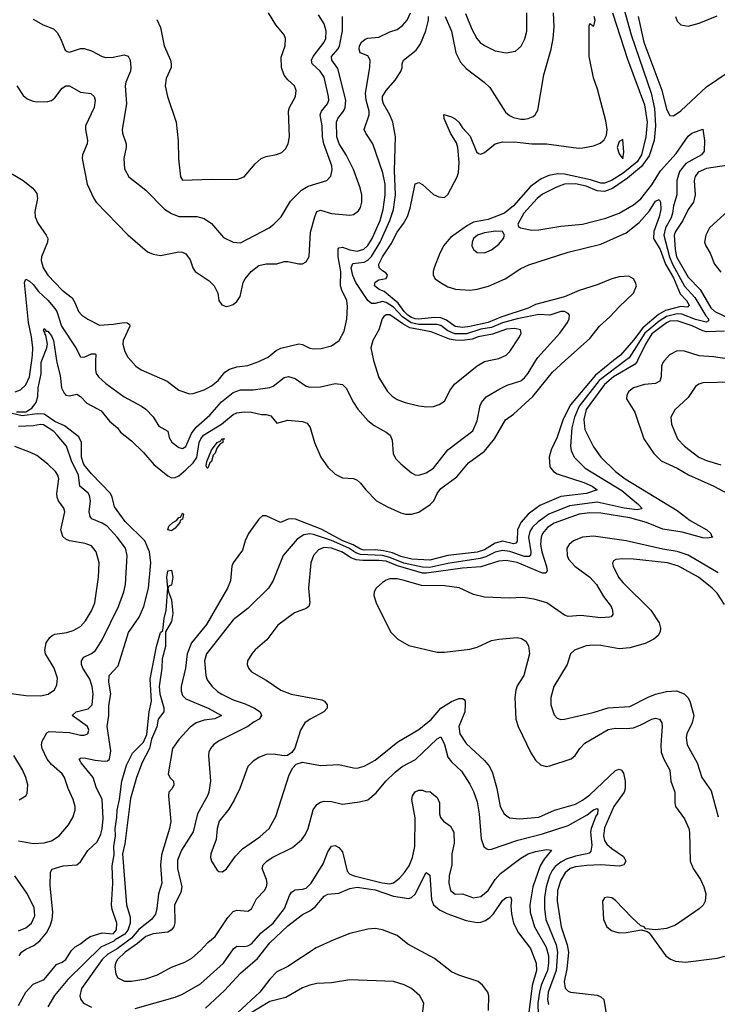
# Model space of a CAD drawing. Header units: inches. Extents: x 1173000 to 1307049, y 522583 to 678455.
# Tile 483 of 617: x 1234176 to 1238010, y 626464 to 631873. Entities that reach past the tile are written whole.
import ezdxf

# ---------------------------------------------------------------- set-up
doc = ezdxf.new("R2010")
doc.units = ezdxf.units.IN
doc.header["$MEASUREMENT"] = 0
doc.layers.add('B2632', color=7, linetype='Continuous')
doc.layers.add('B2633', color=7, linetype='Continuous')

msp = doc.modelspace()

# ---------------------------------------------------------------- linework, layer by layer
at = {"layer": 'B2632', "color": 5}
for points, elevation in [([(1234151.9, 629828.1), (1234180.5, 629839.5), (1234210, 629866.7), (1234229.9, 629910), (1234242.3, 630000)], 860), ([(1234159, 629719), (1234210, 629718.3), (1234242, 629738), (1234265.8, 629770), (1234276.4, 629803.6), (1234278.4, 629850), (1234293.2, 629926.8), (1234294.8, 629990), (1234298.6, 630000)], 840), ([(1234379, 630000), (1234380.5, 629990), (1234399, 629919), (1234406, 629850), (1234421, 629821), (1234430, 629810.9), (1234450, 629805.9), (1234490, 629815.6), (1234510, 629802), (1234545.6, 629765.6), (1234623.7, 629723.7), (1234670, 629668), (1234714.3, 629630), (1234730, 629607.4), (1234790, 629560.2), (1234855.7, 629495.7), (1234913.5, 629430), (1234990, 629366.5), (1235010, 629356.9), (1235030, 629357.7), (1235050, 629367.3), (1235090, 629400.4), (1235130, 629438.5), (1235150, 629467.3), (1235162.9, 629550), (1235171, 629570), (1235186.2, 629590), (1235284.9, 629650), (1235350, 629704.2), (1235370, 629713.3), (1235410, 629718.1), (1235450, 629716.9), (1235504.7, 629704.7), (1235530, 629704.5), (1235556.4, 629696.4), (1235590, 629656.9), (1235650, 629673.2), (1235730, 629666.2), (1235756.3, 629656.3), (1235773.4, 629633.4), (1235796.5, 629550), (1235830.4, 629470), (1235870, 629414.9), (1235910, 629375.8), (1235950, 629356), (1236010, 629352), (1236030, 629343.1), (1236050, 629326.4), (1236078.7, 629290), (1236137.1, 629230), (1236196.6, 629196.6), (1236270, 629163.5), (1236295.8, 629155.8), (1236330, 629156.4), (1236370, 629168.1), (1236431.3, 629208.7), (1236451.7, 629230), (1236471.2, 629270), (1236490, 629296.6), (1236578.1, 629361.9), (1236642.2, 629437.8), (1236730, 629502.1), (1236784.9, 629570), (1236845.9, 629674.1), (1236890, 629706.2), (1236996.9, 629803.1), (1237103.8, 629936.2), (1237174.4, 630000)], 840), ([(1237440.2, 630000), (1237340.4, 629919.6), (1237202.6, 629757.4), (1237162.4, 629677.6), (1237130, 629578.8), (1237096.1, 629510), (1237086.2, 629470), (1237090, 629416.4), (1237109.1, 629390), (1237130, 629378.3), (1237276.5, 629330), (1237322.7, 629310), (1237350.3, 629290), (1237290.5, 629270), (1237150, 629253.2), (1237035, 629205), (1236970, 629156.4), (1236929.8, 629110.2), (1236912.2, 629070), (1236910.9, 629009.1), (1236902.9, 628997.1), (1236890, 628993.4), (1236830, 629007.4), (1236790, 628996.4), (1236730, 628960.5), (1236690, 628948.3), (1236530, 628930), (1236430, 628904.3), (1236331.6, 628908.4), (1236270, 628924.7), (1236224.3, 628944.3), (1236175.5, 628955.5), (1236130, 628961.1), (1236070, 628958.9), (1236050, 628964.4), (1236008.4, 628988.4), (1235952.3, 629010), (1235833.7, 629073.7), (1235691.1, 629128.9), (1235670, 629131.6), (1235651.8, 629128.2), (1235610, 629110.8), (1235530, 629147.8), (1235510, 629147.3), (1235490.2, 629129.8), (1235433.4, 629050), (1235415.6, 629010), (1235400.9, 628959.1), (1235350.2, 628889.8), (1235342.7, 628870), (1235335.2, 628790), (1235318.4, 628750), (1235203.3, 628550), (1235120.8, 628450), (1235096.7, 628390), (1235088.2, 628310), (1235062.9, 628210), (1235063.6, 628183.6), (1235070, 628161.1), (1235090, 628142.6), (1235211.1, 628091.1), (1235286, 628050), (1235247.7, 628032.3), (1235190, 628024.4), (1235145.7, 628010), (1235113.7, 627986.3), (1235050, 627918.8), (1235016.3, 627870), (1234991.3, 627730), (1235001.8, 627710), (1235021.5, 627690), (1235023, 627670), (1235014.3, 627650), (1234996.3, 627630), (1234994.3, 627610), (1235007.4, 627467.4), (1234999.8, 627430), (1234954.7, 627285.3), (1234949.2, 627229.2), (1234956.8, 627130), (1234938.9, 627070), (1234929.7, 626990.3), (1234921.7, 626958.3), (1234900.7, 626930), (1234830, 626874.9), (1234790, 626826.5), (1234711, 626769), (1234660.9, 626739.1), (1234629.1, 626710), (1234516, 626550), (1234506.7, 626510), (1234512, 626490), (1234527, 626470), (1234570, 626448.2)], 840), ([(1234593.4, 630000), (1234592.9, 629950), (1234596.9, 629930), (1234609.1, 629910), (1234650, 629873.6), (1234750, 629801.2), (1234846.4, 629750), (1234870, 629732.9), (1234910, 629690.3), (1234940.5, 629640.5), (1234990, 629612.7), (1234998.2, 629578.2), (1235011.8, 629551.8), (1235050, 629522.7), (1235070, 629517.7), (1235090, 629527.4), (1235120.7, 629599.3), (1235145.5, 629634.5), (1235220.4, 629699.6), (1235286.1, 629773.9), (1235350, 629825.6), (1235390, 629840.1), (1235459.9, 629840.1), (1235550, 629852), (1235570, 629859.7), (1235630, 629907.2), (1235652.6, 629912.6), (1235690, 629901.8), (1235750, 629860.2), (1235770, 629853.4), (1235830, 629856.5), (1235910, 629875.2), (1235950, 629868.7), (1235970, 629848.2), (1236010.2, 629770.2), (1236034.2, 629734.2), (1236090.2, 629670.2), (1236123.6, 629643.6), (1236190, 629607.6), (1236211.8, 629590), (1236223.7, 629563.7), (1236229.1, 629490), (1236241.8, 629461.8), (1236270, 629432.2), (1236330, 629383.8), (1236350, 629372.7), (1236370, 629370.4), (1236410, 629383.6), (1236449.6, 629410), (1236528.3, 629510), (1236665.6, 629614.4), (1236691.2, 629668.8), (1236706.9, 629753.1), (1236714.5, 629770), (1236739.8, 629800.2), (1236814.4, 629845.6), (1236854.9, 629865.1), (1236930, 629889.4), (1236950, 629905.6), (1236970, 629930.2), (1237012.6, 630000)], 860), ([(1237504.8, 630000), (1237360.5, 629890), (1237250.7, 629750), (1237224.4, 629690), (1237210.7, 629630), (1237203.3, 629530), (1237206.5, 629506.5), (1237224, 629470), (1237283.2, 629410), (1237485.7, 629285.7), (1237576.8, 629210), (1237595.5, 629190), (1237594.3, 629185.7), (1237570, 629181.1), (1237497.4, 629190), (1237350, 629223.2), (1237197.9, 629202.1), (1237083.7, 629156.3), (1237025.3, 629114.7), (1236994.7, 629085.3), (1236979.4, 629060.6), (1236971.9, 629030), (1236984.8, 628950), (1236983.5, 628930), (1236976, 628924), (1236950, 628924.5), (1236870, 628950.6), (1236830, 628956.2), (1236790, 628947.1), (1236737.9, 628922.1), (1236707.2, 628912.8), (1236530, 628885.2), (1236430, 628863.9), (1236390, 628865.4), (1236286.9, 628886.9), (1236210, 628918.9), (1236170, 628930.1), (1236050, 628934.5), (1236024.1, 628944.1), (1235984.3, 628970), (1235890, 629011.8), (1235790, 629045), (1235770, 629047.6), (1235736.8, 629043.2), (1235700.3, 629019.7), (1235624.2, 628930), (1235568.6, 628791.4), (1235543.1, 628750), (1235430, 628638), (1235350, 628576.8), (1235203, 628390), (1235190.9, 628350), (1235198.5, 628270), (1235207, 628247), (1235231.8, 628211.8), (1235262.8, 628182.8), (1235287.1, 628167.1), (1235350, 628136.6), (1235415, 628115), (1235466.5, 628090), (1235496.9, 628070), (1235505.5, 628050), (1235492, 628030), (1235464.1, 628015.9), (1235430.3, 627990), (1235268.5, 627910), (1235241.3, 627890), (1235224.6, 627870), (1235215.6, 627850), (1235213.8, 627830), (1235225.5, 627690), (1235216, 627630), (1235208.9, 627610), (1235152.7, 627510), (1235128.7, 627411.3), (1235065.9, 627310), (1235043.7, 627256.3), (1235043.6, 627210), (1235067.3, 627110), (1235061, 627079), (1235027.8, 627010), (1235028.4, 626911.6), (1235023.6, 626890), (1235009.4, 626870.6), (1234990, 626860.3), (1234910, 626850.9), (1234870, 626836.9), (1234822.8, 626797.2), (1234755.3, 626750), (1234712.9, 626710), (1234702.8, 626690), (1234699.8, 626670), (1234704.5, 626630), (1234715.3, 626610), (1234751.2, 626591.2), (1234790, 626591), (1234870, 626604.8), (1234933.4, 626626.6), (1235010, 626668.3), (1235083.9, 626696.1), (1235122.3, 626717.7), (1235170, 626760.2), (1235210, 626803.9), (1235250, 626836.2), (1235319.1, 626940.9), (1235350, 626974.7), (1235370, 626982), (1235430, 626976.4), (1235450, 626988), (1235476.8, 627043.2), (1235521.5, 627090), (1235532.5, 627110), (1235535.9, 627130), (1235532.4, 627150), (1235508.7, 627210), (1235514.5, 627230), (1235533.7, 627250), (1235564.4, 627270), (1235674.5, 627325.5), (1235727.3, 627370), (1235745, 627395), (1235761.2, 627430), (1235788.5, 627531.5), (1235810, 627560.9), (1235830, 627574.9), (1235850, 627580.8), (1235890, 627577.6), (1235950, 627563.6), (1236043.5, 627576.5), (1236090, 627588), (1236134.4, 627625.6), (1236188.7, 627690), (1236240, 627740), (1236278.5, 627770), (1236351.2, 627808.8), (1236470, 627923.2), (1236490, 627934), (1236510, 627890.4), (1236530, 627820.8), (1236550, 627795.4), (1236603.9, 627743.9), (1236650, 627673.4), (1236670, 627633.7), (1236690, 627575.5), (1236701.9, 627510), (1236712.7, 627372.7), (1236727.2, 627330), (1236739.9, 627319.9), (1236750, 627315.3), (1236770, 627316.5), (1236914, 627366), (1237050, 627401.3), (1237190, 627446.5), (1237295, 627505), (1237330, 627533.1), (1237350, 627539.5), (1237353.7, 627533.7), (1237351.2, 627510), (1237341.7, 627498.3), (1237316.6, 627430), (1237313.5, 627410), (1237321.1, 627338.9), (1237315, 627305), (1237305.1, 627294.9), (1237292.2, 627290), (1237230, 627278.2), (1237179.5, 627260.5), (1237150, 627245.6), (1237118.7, 627221.3), (1237101.7, 627198.3), (1237088.6, 627170), (1237070.1, 627110), (1237059.5, 627050), (1237059.5, 626990), (1237068.1, 626930), (1237125, 626790), (1237132.2, 626750), (1237124.8, 626650), (1237081.4, 626530), (1237077.3, 626490), (1237082.4, 626462.4)], 860), ([(1234787.2, 630000), (1234814, 629970), (1234843.8, 629950), (1234986.4, 629886.4), (1235050, 629836.9), (1235110, 629818.3), (1235130, 629820.2), (1235190, 629839.3), (1235230, 629861.7), (1235267.1, 629890), (1235304.1, 629935.9), (1235330, 629953.3), (1235370, 629965.7), (1235430, 629973.7), (1235490, 629995), (1235500.7, 630000)], 880), ([(1237572.4, 630000), (1237570, 629994.9), (1237558.6, 629981.4), (1237440.4, 629910), (1237390, 629869.1), (1237290, 629730.9), (1237275.9, 629675.9), (1237281.7, 629621.7), (1237330, 629526.5), (1237370.2, 629470), (1237450.7, 629390), (1237503.5, 629350), (1237790, 629175.9), (1237861, 629121), (1237952.7, 629070), (1237975.3, 629050), (1237978, 629038), (1237986, 629030), (1237955.4, 629024.6), (1237930, 629026.4), (1237817.6, 629057.6), (1237710, 629074.2), (1237621.7, 629110), (1237530, 629137.2), (1237370, 629161.8), (1237310, 629163), (1237250, 629156), (1237113.3, 629106.7), (1237077.5, 629082.5), (1237049, 629050), (1237041.5, 629030), (1237038.5, 628990), (1237046.1, 628950), (1237071.2, 628868.8), (1237074.4, 628845.6), (1237068, 628832), (1237050, 628832.5), (1236910, 628890.9), (1236850, 628901.9), (1236810, 628898.2), (1236710, 628866.3), (1236610, 628860.7), (1236412.1, 628832.1), (1236390, 628833.2), (1236252.1, 628872.1), (1236190, 628898), (1236150, 628902.7), (1236061.2, 628901.2), (1236026, 628906), (1235996.8, 628916.8), (1235950, 628947.9), (1235890, 628969.9), (1235847.5, 628972.5), (1235818.9, 628961.1), (1235790.2, 628930), (1235777, 628890), (1235764, 628750), (1235770.2, 628670), (1235765.3, 628650), (1235750, 628638.5), (1235685.7, 628614.3), (1235594.1, 628545.9), (1235533.6, 628466.4), (1235470, 628411.1), (1235451.7, 628390), (1235428.8, 628350), (1235427, 628330), (1235433.7, 628310), (1235450.4, 628290), (1235530, 628245.5), (1235612.2, 628190), (1235667.6, 628167.6), (1235836, 628136), (1235850.5, 628130), (1235865.5, 628110), (1235866, 628090), (1235846.7, 628070), (1235771.8, 628030), (1235743.6, 628010), (1235720.2, 627970), (1235688.5, 627871.5), (1235672.3, 627847.7), (1235660.9, 627839.1), (1235648.3, 627831.7), (1235630, 627829.5), (1235570, 627838.7), (1235530, 627836.3), (1235490, 627819.7), (1235460, 627800), (1235430.3, 627770), (1235385.9, 627650), (1235355.2, 627584.8), (1235324.9, 627535.1), (1235272.1, 627470), (1235261.4, 627430), (1235255.6, 627370), (1235226, 627290), (1235224.6, 627270), (1235230.3, 627250), (1235261.3, 627201.3), (1235270, 627192.7), (1235290, 627192.4), (1235312, 627208), (1235362.5, 627277.5), (1235401.5, 627318.5), (1235496.7, 627383.3), (1235547.8, 627430), (1235583.5, 627496.5), (1235656.2, 627723.8), (1235676.6, 627763.4), (1235696.2, 627783.8), (1235730, 627794.4), (1235830, 627776.5), (1235930, 627780.5), (1236010, 627762.2), (1236030, 627762), (1236070, 627771.7), (1236130, 627806), (1236255, 627905), (1236370, 627973.1), (1236438.7, 628030), (1236490, 628091.2), (1236550, 628128.3), (1236590, 628144.7), (1236610, 628144.6), (1236618.2, 628138.2), (1236623.5, 628130), (1236625.2, 628110), (1236622, 628070), (1236589.1, 627990), (1236595.3, 627950), (1236630, 627896.9), (1236730, 627802.5), (1236757.9, 627770), (1236774.7, 627734.7), (1236798.8, 627650), (1236816.4, 627550), (1236838.8, 627510), (1236868.9, 627488.9), (1236923.6, 627483.6), (1237030, 627492.1), (1237115.1, 627530), (1237230, 627564.2), (1237270, 627584.6), (1237310, 627615.1), (1237450, 627747.8), (1237470, 627756), (1237484.4, 627750), (1237493.8, 627733.8), (1237503.4, 627690), (1237504.5, 627650), (1237497.5, 627630), (1237441.3, 627550), (1237390, 627433.3), (1237384.3, 627390), (1237390, 627364.7), (1237403.6, 627343.6), (1237430, 627319.5), (1237495.2, 627275.2), (1237508.1, 627250), (1237496, 627230), (1237470, 627222.7), (1237370, 627229.6), (1237292.6, 627227.4), (1237230, 627220.1), (1237202, 627210), (1237173.7, 627186.3), (1237150, 627145.5), (1237132.4, 627090), (1237129.7, 627030), (1237151.4, 626890), (1237184.3, 626790), (1237192, 626750), (1237182.3, 626657.7), (1237169.1, 626589.1), (1237173.1, 626553.1), (1237190, 626535.4), (1237203.8, 626530), (1237350, 626514.5), (1237370, 626506), (1237386.7, 626490), (1237400.8, 626400.8)], 880), ([(1236121.2, 630000), (1236150, 629906.7), (1236198.3, 629830), (1236223.8, 629803.8), (1236250, 629786.7), (1236294.8, 629770), (1236370, 629751.7), (1236414, 629746), (1236450, 629748.8), (1236480.8, 629759.2), (1236510, 629777.3), (1236542, 629838), (1236566.3, 629870), (1236689.4, 629970.6), (1236730, 629995), (1236755.1, 630000)], 880), ([(1237720.1, 630000), (1237711.6, 629990), (1237703.3, 629970), (1237701.9, 629910), (1237693.7, 629886.3), (1237670, 629874.4), (1237610, 629869.2), (1237550, 629851.1), (1237523.6, 629830), (1237512.7, 629810), (1237511.7, 629790), (1237556.9, 629716.9), (1237606, 629570), (1237660.6, 629490), (1237702.2, 629450), (1237790.1, 629410.1), (1237851.7, 629371.7), (1237990.1, 629310.1), (1238070, 629268.6)], 920), ([(1238090, 629881.2), (1237930, 629878), (1237908.6, 629871.4), (1237890, 629856.9), (1237850, 629796.9), (1237776, 629730), (1237755.2, 629690), (1237758.6, 629650), (1237791.3, 629570), (1237830, 629530.2), (1237909.2, 629469.2), (1237950, 629450.9), (1238030, 629427.9)], 940), ([(1234172.7, 626730), (1234185.5, 626750), (1234210, 626767.2), (1234253.1, 626786.9), (1234286.9, 626813.1), (1234323, 626857), (1234344.3, 626895.7), (1234355.3, 626930), (1234358.7, 626970), (1234344.4, 627115.6), (1234345.6, 627190), (1234354.3, 627205.7), (1234414.5, 627225.5), (1234490, 627230.3), (1234510, 627247.2), (1234551.1, 627308.9), (1234602.6, 627357.4), (1234622, 627398), (1234630, 627427.7), (1234635.5, 627484.5), (1234628.7, 627590), (1234597.2, 627657.2), (1234579.9, 627710), (1234514.5, 627790), (1234503.5, 627810), (1234510, 627816.9), (1234530, 627818.3), (1234590, 627804.4), (1234641, 627799), (1234658, 627802), (1234670.5, 627810), (1234677.3, 627857.3), (1234656.7, 627990), (1234665.6, 628050), (1234665.4, 628105.4), (1234676.6, 628170), (1234666.9, 628233.1), (1234667.9, 628270), (1234716.5, 628323.5), (1234773.9, 628506.1), (1234832.7, 628590), (1234857.9, 628650), (1234883.7, 628750), (1234897.2, 628890), (1234890.4, 628950), (1234864.1, 629010), (1234756.5, 629116.5), (1234696.3, 629196.3), (1234683.9, 629250), (1234674.7, 629270), (1234570, 629378.4), (1234529.1, 629430), (1234516.3, 629470), (1234515.3, 629550), (1234501, 629581), (1234422.4, 629642.4), (1234370, 629665.8), (1234310, 629705.2), (1234272.1, 629707.9), (1234190, 629696.4), (1234134, 629710)], 840), ([(1234170, 627362.9), (1234250, 627347.5), (1234310, 627350.9), (1234350, 627361.4), (1234392.9, 627390), (1234444.8, 627450), (1234468.9, 627490), (1234481.2, 627530), (1234480.7, 627550), (1234469.8, 627590), (1234442.4, 627650), (1234421.8, 627710), (1234410.4, 627730.4), (1234350, 627781.9), (1234326.2, 627810), (1234299.5, 627870), (1234296.5, 627890), (1234300.2, 627910), (1234325.3, 627954.7), (1234337.7, 627962.3), (1234450, 627956.8), (1234510, 627941.9), (1234530, 627941.8), (1234550.8, 627950), (1234556, 627970), (1234548.9, 627990), (1234463.9, 628050), (1234486.6, 628070), (1234552.2, 628087.8), (1234574, 628110), (1234579.5, 628170), (1234575.2, 628210), (1234560.9, 628250), (1234523.7, 628310), (1234515.6, 628330), (1234515, 628350), (1234528.6, 628371.4), (1234570, 628391.7), (1234591.8, 628408.2), (1234630, 628466.3), (1234719.8, 628650), (1234748.9, 628730), (1234758.2, 628770), (1234766.5, 628930), (1234757.7, 628970), (1234711.7, 629030), (1234657, 629090), (1234630, 629107.9), (1234573.3, 629130), (1234563, 629143), (1234557.8, 629170), (1234564.5, 629230), (1234559, 629259), (1234552.1, 629272.1), (1234506, 629310), (1234498.9, 629370), (1234461.6, 629450), (1234432.8, 629530), (1234382.3, 629590), (1234364.1, 629610), (1234306.8, 629646.8), (1234290, 629648.9), (1234250, 629642.1), (1234170, 629638.8)], 860), ([(1234130, 628171.9), (1234210, 628160.1), (1234290, 628158.2), (1234332.2, 628167.8), (1234367.9, 628192.1), (1234380.3, 628219.7), (1234384.4, 628255.6), (1234365, 628310), (1234318.4, 628390), (1234314.9, 628410), (1234322.2, 628450), (1234341, 628479), (1234354.5, 628490), (1234370, 628497.5), (1234434.4, 628505.6), (1234470, 628516.9), (1234510, 628540.2), (1234537.8, 628570), (1234570, 628624.6), (1234588.4, 628670), (1234609.8, 628810), (1234613, 628890), (1234596.2, 628950), (1234570, 628981.8), (1234536.2, 628996.2), (1234450, 629010.6), (1234430, 629018.6), (1234413.1, 629033.1), (1234402.9, 629070), (1234425, 629170), (1234419.3, 629190), (1234389.4, 629229.4), (1234382.5, 629250), (1234380.8, 629270), (1234390.6, 629350), (1234386, 629370), (1234372.8, 629390), (1234330, 629431.6), (1234270, 629478.4), (1234236.1, 629496.1), (1234150, 629527.5)], 880), ([(1238014.2, 628834.2), (1237850, 628931.3), (1237790, 628951.5), (1237710, 628964.3), (1237510, 629009.9), (1237330, 629036.4), (1237270, 629030.3), (1237220.2, 629010), (1237195.6, 628990), (1237183.9, 628970), (1237184.7, 628930), (1237193.1, 628910), (1237227.2, 628870), (1237310.2, 628810), (1237345.6, 628770), (1237385.1, 628705.1), (1237426.9, 628650), (1237434.9, 628630), (1237435.2, 628604.8), (1237426.9, 628593.1), (1237418, 628590), (1237370, 628587), (1237260.9, 628599.1), (1237190, 628595.1), (1237170, 628602.3), (1237073, 628670), (1237002.7, 628690), (1236941, 628699), (1236865.4, 628694.6), (1236730, 628699.9), (1236670, 628716.1), (1236591.3, 628751.3), (1236510, 628763.1), (1236384.2, 628764.2), (1236290, 628792.9), (1236250, 628800.7), (1236210, 628800.4), (1236190, 628794.5), (1236170, 628781.7), (1236134.4, 628750), (1236124.9, 628730), (1236123.2, 628710), (1236134.9, 628670), (1236213.7, 628510), (1236254.4, 628470), (1236314.5, 628434.5), (1236470, 628399), (1236510, 628398), (1236650, 628414), (1236690, 628426.2), (1236770, 628463.2), (1236810, 628470.2), (1236910, 628479.1), (1236934.4, 628474.4), (1236958.6, 628458.6), (1236972.4, 628432.4), (1236978.2, 628390), (1236946.4, 628270), (1236910, 628213), (1236902.7, 628190), (1236897.1, 628150), (1236903.2, 628030), (1236915, 627990), (1236985.2, 627845.2), (1237010, 627804.6), (1237038.9, 627778.9), (1237070, 627771.2), (1237090, 627773.8), (1237207.4, 627812.6), (1237229.3, 627830.7), (1237254.2, 627870), (1237282.3, 627897.7), (1237410, 627974.1), (1237450, 627980.8), (1237510, 627978.4), (1237550, 627983.3), (1237590, 627998.7), (1237650, 628030.8), (1237670, 628035), (1237691.6, 628030), (1237704.8, 628010), (1237706.6, 627990), (1237699.3, 627890), (1237701.7, 627850), (1237714.4, 627814.4), (1237748.8, 627750), (1237755.3, 627690), (1237777.1, 627630), (1237775.8, 627570), (1237780.9, 627550), (1237830, 627482.4), (1237853.2, 627430), (1237857.2, 627410), (1237860.8, 627250), (1237876.9, 627210), (1237917.2, 627150), (1237936.5, 627110), (1237946.4, 627070), (1237944, 627030), (1237932, 627008), (1237911.1, 626988.9), (1237780.6, 626899.4), (1237730, 626880.8), (1237670, 626874), (1237618, 626878), (1237608, 626890), (1237590, 626896), (1237540.3, 626940.3), (1237450, 627033.7), (1237430, 627048.2), (1237407.1, 627052.9), (1237390, 627049.4), (1237378.7, 627030), (1237384.6, 626930), (1237402.4, 626890), (1237427.7, 626870), (1237450, 626862), (1237470, 626857), (1237510, 626857.6), (1237592.7, 626872.7), (1237624.9, 626864.9), (1237635.9, 626855.9), (1237726.7, 626730), (1237752, 626712), (1237780.6, 626700.6), (1237835.3, 626695.3), (1238010, 626718.1), (1238051, 626729)], 920), ([(1238050, 628660.9), (1238010, 628722), (1237982.4, 628750), (1237907.1, 628810), (1237796, 628870), (1237736.2, 628890), (1237550.2, 628909.8), (1237490, 628911.9), (1237451.9, 628908.1), (1237440.5, 628899.5), (1237434.9, 628885.1), (1237437.4, 628870), (1237466.4, 628810), (1237490, 628781.3), (1237644.2, 628630), (1237690, 628558.8), (1237698, 628530), (1237696, 628510), (1237684.9, 628490), (1237661.6, 628470), (1237613.1, 628446.9), (1237530, 628423), (1237470, 628416.7), (1237370, 628435.2), (1237330, 628437.7), (1237290, 628432.5), (1237226, 628410), (1237202.4, 628390), (1237184.4, 628330), (1237111.3, 628210), (1237095, 628150), (1237094.4, 628110), (1237114.1, 628054.1), (1237130, 628035.5), (1237150, 628028.9), (1237170, 628030.3), (1237327.5, 628067.5), (1237410, 628092.9), (1237530, 628100.6), (1237630, 628151.6), (1237670, 628167.8), (1237730, 628182.8), (1237786.2, 628186.2), (1237828.8, 628170), (1237848, 628150), (1237858.8, 628130), (1237880.2, 628050), (1237872.1, 628010), (1237843.5, 627950), (1237839.3, 627930), (1237844.2, 627890), (1237898.5, 627790), (1237925.2, 627710), (1237976.6, 627636.6), (1238014.4, 627494.4)], 940), ([(1234170, 626457.3), (1234209.7, 626530), (1234250, 626574.4), (1234310, 626601), (1234377.6, 626682.4), (1234410, 626696.3), (1234430, 626710.6), (1234461.1, 626758.9), (1234480.2, 626779.8), (1234510, 626796.1), (1234539.1, 626820.9), (1234563.2, 626836.8), (1234630, 626855.9), (1234690, 626851.4), (1234707.4, 626872.6), (1234709.8, 626910), (1234684.5, 626984.5), (1234681.5, 627010), (1234687.2, 627127.2), (1234684.6, 627224.6), (1234694.7, 627285.3), (1234693.7, 627330), (1234702, 627390), (1234700.7, 627430), (1234710.6, 627490), (1234711.3, 627530), (1234724.5, 627590), (1234736.7, 627690), (1234762.7, 627777.3), (1234796.2, 627843.8), (1234856.1, 627903.9), (1234874.3, 627945.7), (1234887.9, 628070), (1234900.2, 628130), (1234893.5, 628250), (1234927.1, 628430), (1234950, 628506), (1234962, 628518), (1234970, 628582.8), (1234981.7, 628630), (1234989.9, 628750.1), (1234984.2, 628810), (1234990, 628845.5), (1235010, 628848), (1235018, 628810), (1235010, 628766), (1234996.9, 628763.1), (1234990.7, 628749.3), (1234993, 628730), (1235010, 628686), (1235018.5, 628610), (1235010, 628567.6), (1234976.9, 628510), (1234977.4, 628430), (1234958.3, 628361.7), (1234956.6, 628310), (1234942.6, 628210), (1234946.2, 628170), (1234967.5, 628092.5), (1234967.5, 628070), (1234937, 628030), (1234929.1, 627989.1), (1234899.7, 627920.3), (1234888.8, 627870), (1234848.3, 627791.7), (1234817.2, 627710), (1234785.5, 627594.5), (1234754.6, 627345.4), (1234742, 627290), (1234762.6, 627010), (1234783.1, 626943.1), (1234783.1, 626910), (1234770, 626870.8), (1234753.6, 626850), (1234701.3, 626818.7), (1234694, 626810), (1234622.1, 626777.9), (1234440.4, 626599.6), (1234368.2, 626511.8), (1234330, 626449.8)], 820), ([(1234172.9, 627587.1), (1234209.4, 627610), (1234217.3, 627622.7), (1234220.4, 627670), (1234209.8, 627710), (1234191.8, 627751.8), (1234144, 627830)], 880), ([(1234810, 626441.7), (1235030, 626502.6), (1235070, 626519.8), (1235170, 626575.8), (1235297, 626690), (1235351, 626769), (1235370, 626783.2), (1235410, 626780.9), (1235430, 626785), (1235450, 626796.8), (1235503.9, 626856.1), (1235569.9, 626910), (1235632.3, 626990), (1235658.2, 627061.8), (1235670, 627080.2), (1235690, 627092.2), (1235730, 627095.9), (1235750, 627102.6), (1235777.5, 627130), (1235844.4, 627235.6), (1235870, 627301.6), (1235890, 627332), (1235910, 627336.1), (1235930, 627324.7), (1235950, 627301.1), (1235975.3, 627195.3), (1235990, 627179.8), (1236013.7, 627170), (1236169, 627131), (1236210, 627125.9), (1236230, 627130.8), (1236263.2, 627156.8), (1236291.8, 627188.2), (1236315.8, 627224.2), (1236335.2, 627270), (1236347.8, 627330), (1236349.2, 627489.2), (1236331.1, 627590), (1236335.4, 627610), (1236350, 627630.3), (1236370, 627640.3), (1236390, 627640.4), (1236410, 627630.5), (1236430, 627632.4), (1236470, 627600.3), (1236483.2, 627570), (1236484, 627510), (1236489.3, 627490), (1236504.9, 627470), (1236543.5, 627443.5), (1236561.4, 627410), (1236564, 627350), (1236550.9, 627290), (1236550.9, 627230), (1236537, 627170), (1236534.1, 627130), (1236543.5, 627090), (1236568.5, 627068.5), (1236610, 627070.2), (1236670, 627048.1), (1236710, 627056.6), (1236749.9, 627090), (1236789.6, 627150.4), (1236818.3, 627181.7), (1236930, 627267.5), (1236970, 627291.5), (1237010, 627303.8), (1237074.1, 627314.1), (1237099.3, 627310), (1237057.9, 627262.1), (1237035.7, 627224.3), (1236996.4, 627110), (1236979.7, 627010), (1236981.9, 626970), (1237006.1, 626890), (1237070, 626777.6), (1237081.5, 626730), (1237083.1, 626690), (1237076.8, 626650), (1237041.4, 626570), (1237032.4, 626530), (1237024.6, 626470), (1237025.7, 626405.7)], 840), ([(1234170, 626867.5), (1234210, 626883.3), (1234240.5, 626910), (1234259.9, 626950), (1234255.2, 626995.2), (1234214.5, 627074.5), (1234149.8, 627170)], 860), ([(1235196.9, 626443.1), (1235300.9, 626539.1), (1235390, 626635), (1235483.5, 626716.5), (1235550, 626802.1), (1235650, 626895), (1235730, 626958.2), (1235770, 626977.9), (1235800.6, 626999.4), (1235850, 627058.6), (1235870, 627069.2), (1235930, 627074.6), (1235990, 627099.3), (1236030, 627106.9), (1236130, 627093), (1236230, 627058.2), (1236314.1, 627045.9), (1236330, 627050.1), (1236350.4, 627069.6), (1236410, 627188), (1236430, 627174), (1236439.7, 627039.7), (1236450.9, 627010), (1236482.6, 626982.6), (1236522.7, 626962.7), (1236630, 626924.3), (1236690, 626914), (1236710, 626915.5), (1236735.3, 626924.7), (1236759.4, 626940.6), (1236779.2, 626960.8), (1236830, 627034), (1236850, 627050.2), (1236874.4, 627054.4), (1236878.5, 627038.5), (1236875.3, 627004.7), (1236878.2, 626961.8), (1236890.1, 626910), (1236917.3, 626857.3), (1236984.2, 626770), (1237014.6, 626690), (1237016.2, 626650), (1236992.8, 626567.2), (1236969.8, 626390)], 820), ([(1236753.5, 626430), (1236755.1, 626510), (1236749.7, 626530), (1236720.4, 626570), (1236695.1, 626590), (1236590, 626624.7), (1236550, 626642.6), (1236455.2, 626715.2), (1236310, 626793.7), (1236250, 626842.4), (1236170, 626873.5), (1236130, 626879.7), (1236090, 626876.9), (1235990, 626852.6), (1235901.7, 626818.3), (1235805.2, 626774.8), (1235650, 626670.9), (1235590, 626641.6), (1235550, 626602.3), (1235495, 626530), (1235350, 626395.9)], 820), ([(1236389.6, 626410), (1236398, 626470), (1236375.6, 626510), (1236330, 626551.1), (1236290, 626571.1), (1236230, 626589.7), (1235990, 626597.6), (1235890, 626582.3), (1235810, 626579), (1235770, 626569.8), (1235730, 626553.7), (1235638.2, 626501.8), (1235550, 626480.1), (1235430, 626406.4)], 840)]:
    msp.add_lwpolyline(points, dxfattribs=dict(at, elevation=elevation))
at = {"layer": 'B2632', "color": 5, "elevation": 820}
for points in [[(1235210, 629409.7), (1235206, 629410), (1235201.7, 629421.7), (1235205.1, 629445.1), (1235230, 629507.7), (1235260.5, 629550), (1235281.2, 629558.8), (1235287.8, 629570), (1235302, 629570), (1235293.2, 629566.8), (1235292.9, 629550), (1235277.4, 629542.6), (1235260.2, 629519.8), (1235250, 629492.3), (1235239.5, 629480.5), (1235230, 629446), (1235221.4, 629438.6)], [(1235010, 629065.7), (1234989.6, 629070), (1234996.2, 629090), (1235016.9, 629110), (1235038.2, 629121.8), (1235050, 629138), (1235059.5, 629140.5), (1235070, 629162), (1235076.7, 629156.7), (1235070, 629129.7), (1235058.7, 629121.3), (1235055.9, 629110), (1235030, 629080.4)]]:
    msp.add_lwpolyline(points, close=True, dxfattribs=at)
at = {"layer": 'B2633', "color": 5}
for points, elevation in [([(1237487.4, 631967.4), (1237537.3, 631790), (1237646.7, 631470), (1237664.5, 631384.5), (1237670.5, 631289.5), (1237663.4, 631210), (1237634.8, 631125.2), (1237593.2, 631066.8), (1237517.4, 631002.6), (1237433.9, 630946.1), (1237390, 630929.1), (1237350, 630932.2), (1237290, 630959), (1237230, 630971.2), (1237171.1, 630968.9), (1237126.8, 630953.2), (1237050, 630913.6), (1237020.4, 630890), (1236947.3, 630810), (1236913, 630750), (1236916.8, 630736.8), (1236928.6, 630728.6), (1236990, 630716.9), (1237030, 630717.6), (1237150, 630739.2), (1237270, 630750.2), (1237397.6, 630782.4), (1237470, 630810.2), (1237550, 630855.8), (1237590, 630888.8), (1237650, 630965.5), (1237697.7, 631042.3), (1237783.1, 631136.9), (1237850, 631233.4), (1237870, 631250.3), (1237930, 631270.8), (1237939.7, 631210), (1237937.4, 631150), (1237924, 631130), (1237836.4, 631083.6), (1237801.6, 631038.4), (1237787.7, 630990), (1237787.2, 630910), (1237770.1, 630850), (1237764, 630810), (1237755.9, 630784.1), (1237726.1, 630730), (1237717.1, 630690), (1237748.1, 630570), (1237764, 630530), (1237829, 630409), (1237886.1, 630346.1), (1237946.9, 630246.9), (1237962, 630230), (1237961.1, 630218.9), (1237949.3, 630210.7), (1237890, 630225.6), (1237814.8, 630254.8), (1237790, 630257.7), (1237730, 630242.1), (1237690, 630216.2), (1237611.3, 630150), (1237524.8, 630015.2), (1237504.8, 630000)], 860), ([(1234930, 631873.8), (1234950.1, 631830), (1234969.3, 631729.3), (1235004.7, 631650), (1235009.1, 631630), (1235007.9, 631610), (1234982, 631550), (1234974.9, 631510), (1234988.1, 631450), (1235036.5, 631310), (1235047.2, 631207.2), (1235049.2, 631109.2), (1235060.7, 631010), (1235070, 630991.3), (1235230, 630996.5), (1235370, 630994), (1235410, 631010.4), (1235470, 631080.4), (1235503.7, 631110), (1235530, 631122), (1235587.3, 631132.7), (1235616.4, 631143.6), (1235637.5, 631162.5), (1235651.5, 631190), (1235659.7, 631230), (1235653.7, 631370), (1235659.1, 631390), (1235691.1, 631450), (1235695.6, 631484.4), (1235686.3, 631510), (1235650, 631542), (1235630, 631567.8), (1235614.4, 631610), (1235613.8, 631666.2), (1235636, 631730), (1235637.7, 631770), (1235629.7, 631790), (1235583.9, 631843.9), (1235544, 631910)], 960), ([(1235500.7, 630000), (1235541.1, 630018.9), (1235585, 630055), (1235611.4, 630068.6), (1235710, 630091.6), (1235730, 630088.9), (1235770, 630068.9), (1235790, 630064), (1235832.9, 630067.1), (1235890, 630081.7), (1235931.3, 630110), (1235958.6, 630161.4), (1235973.1, 630226.9), (1235977.7, 630297.7), (1235974.4, 630330), (1235946.2, 630386.2), (1235939.6, 630410), (1235941.9, 630490), (1235926.7, 630570), (1235926.8, 630613.2), (1235930, 630619.3), (1235950, 630623.3), (1235990, 630608.1), (1236030, 630601.2), (1236067.7, 630612.3), (1236090, 630633), (1236113, 630670), (1236156.9, 630770), (1236172.9, 630830), (1236184, 630910), (1236184, 630970), (1236171.4, 631031.4), (1236116.2, 631190), (1236077.7, 631250), (1236069.9, 631270), (1236095.9, 631350), (1236096.5, 631370), (1236080.5, 631430), (1236077.3, 631470), (1236100.2, 631610), (1236102.2, 631650), (1236090, 631673.4), (1236047.3, 631690), (1236042.4, 631710), (1236044.4, 631730), (1236055, 631750), (1236074.5, 631765.5), (1236090, 631771.6), (1236150, 631776.3), (1236210, 631806.4), (1236250, 631818), (1236279.3, 631840.7), (1236305.5, 631870), (1236323.2, 631910)], 880), ([(1237433.2, 631910), (1237516.2, 631656.2), (1237610, 631404.4), (1237623.7, 631310), (1237617.4, 631230), (1237593.6, 631130), (1237570, 631092.2), (1237491.8, 631030), (1237429.5, 630990), (1237390, 630974.1), (1237370, 630974), (1237313.1, 630993.1), (1237170, 631024.6), (1237133.6, 631026.4), (1237083.5, 631016.5), (1237041.2, 630998.8), (1236983.3, 630956.7), (1236889.4, 630850), (1236840.7, 630810), (1236750, 630774.4), (1236670, 630760.1), (1236637.8, 630742.2), (1236544.5, 630675.5), (1236507.1, 630632.9), (1236484.6, 630590), (1236453.4, 630510), (1236448.1, 630490), (1236448.9, 630470), (1236460.4, 630450), (1236488.2, 630430), (1236530, 630405.6), (1236572.1, 630392.1), (1236650, 630387), (1236690, 630391.9), (1236751.8, 630408.2), (1236845.1, 630450), (1236930, 630505.8), (1236973.6, 630526.4), (1237190, 630596.3), (1237370, 630639.8), (1237510, 630702.1), (1237581.4, 630758.6), (1237636.7, 630823.3), (1237670, 630876.1), (1237690, 630885.8), (1237697.5, 630870), (1237699.2, 630830), (1237690.1, 630790), (1237660.6, 630710), (1237658.8, 630670), (1237695.2, 630610), (1237725.8, 630530), (1237770, 630454.2), (1237806.1, 630366.1), (1237839.9, 630330), (1237854.7, 630305.3), (1237846.6, 630293.4), (1237810, 630297.8), (1237725.2, 630274.8), (1237687.1, 630252.9), (1237600.4, 630179.6), (1237550, 630113.1), (1237477.4, 630030), (1237440.2, 630000)], 840), ([(1236515, 631890), (1236548.7, 631810), (1236573.1, 631690), (1236598.6, 631638.6), (1236630, 631603.9), (1236728.8, 631530), (1236760.6, 631500.6), (1236845.3, 631365.3), (1236867.1, 631347.1), (1236890, 631336.1), (1236930, 631326.2), (1236950, 631326), (1236970.8, 631329.2), (1236998.4, 631341.6), (1237009.8, 631350.2), (1237023.8, 631376.2), (1237057.1, 631570), (1237096.5, 631710), (1237107.9, 631770), (1237112.7, 631832.7), (1237110.7, 631910)], 860), ([(1236627.1, 631907.1), (1236661.6, 631821.6), (1236688.4, 631770), (1236707.4, 631747.4), (1236730, 631730.2), (1236790, 631701.8), (1236850, 631691), (1236900.6, 631699.4), (1236932.7, 631727.3), (1236952.2, 631767.8), (1236963.4, 631810), (1236963.2, 631910)], 880), ([(1234159.6, 631510), (1234195.8, 631455.8), (1234217.4, 631437.4), (1234250, 631424.9), (1234270, 631421.5), (1234330, 631423.8), (1234350, 631428.5), (1234370, 631444), (1234410, 631496.5), (1234430, 631510.2), (1234450, 631510.2), (1234510, 631475.2), (1234566.6, 631466.6), (1234585.8, 631450), (1234590.8, 631430), (1234585.8, 631390), (1234536.9, 631290), (1234536.9, 631270), (1234549.3, 631210), (1234546.2, 631190), (1234520.6, 631130), (1234519.3, 631110), (1234546.9, 630970), (1234583.2, 630890), (1234596.9, 630870), (1234771.1, 630691.1), (1234878, 630598), (1234910, 630584.2), (1234950, 630578.2), (1235050, 630597.7), (1235070, 630595.5), (1235090, 630587), (1235113.4, 630553.4), (1235127.4, 630510), (1235141.3, 630490), (1235218.1, 630438.1), (1235244.9, 630410), (1235264.2, 630370), (1235270.6, 630330), (1235286.9, 630306.9), (1235310, 630298), (1235330, 630301.6), (1235350, 630308.4), (1235370, 630325.5), (1235387.3, 630352.7), (1235404.1, 630430), (1235414.4, 630450), (1235447.8, 630490), (1235490, 630522.5), (1235531.3, 630531.3), (1235590, 630532), (1235630, 630544.6), (1235650, 630544.4), (1235710, 630531.2), (1235730, 630532.4), (1235750, 630542.3), (1235767.8, 630572.2), (1235775.2, 630704.8), (1235797.4, 630790), (1235810, 630819.7), (1235830, 630825.7), (1235890, 630808.5), (1235990, 630798.3), (1236010, 630802.2), (1236038, 630822), (1236050, 630841.1), (1236056.7, 630870), (1236056.6, 630910), (1236047.4, 630950), (1236010.8, 631050), (1235970.8, 631130.8), (1235931.7, 631191.7), (1235918.3, 631230), (1235917.1, 631310), (1235924, 631330), (1235954.8, 631370), (1235964, 631390), (1235969.2, 631430), (1235925.4, 631605.4), (1235891.7, 631650), (1235889.9, 631670), (1235924.4, 631710), (1235933.1, 631726.9), (1235950, 631810.8), (1235950.9, 631890)], 920), ([(1234250, 631876.2), (1234304.2, 631844.2), (1234362, 631822), (1234381.6, 631801.6), (1234399.7, 631770), (1234426.1, 631706.1), (1234437.7, 631697.7), (1234450, 631693.7), (1234510, 631713.8), (1234530, 631714.4), (1234570, 631701.2), (1234630, 631670.2), (1234650, 631664.9), (1234690, 631666.7), (1234750, 631680.2), (1234772.6, 631672.6), (1234784.1, 631650), (1234786.4, 631610), (1234784.2, 631590), (1234759.3, 631530), (1234756.2, 631510), (1234762.7, 631410), (1234739.5, 631270), (1234740.3, 631250), (1234760.8, 631190), (1234760.9, 631170), (1234747.6, 631110), (1234752.6, 631052.6), (1234776.4, 631010), (1234870, 630937), (1234972.6, 630832.6), (1235010, 630807.6), (1235050, 630791.4), (1235150, 630791.3), (1235190, 630780.8), (1235230, 630754), (1235297, 630677), (1235350, 630650.2), (1235390, 630647.1), (1235547.3, 630730), (1235573.3, 630750), (1235612.8, 630790), (1235664.9, 630875.1), (1235724.4, 630935.6), (1235762, 630958), (1235864.5, 630990), (1235886.3, 631013.7), (1235892.8, 631047.2), (1235891.9, 631070), (1235847.2, 631190), (1235839.7, 631230), (1235838.3, 631290), (1235827.7, 631350), (1235834.3, 631370), (1235867.3, 631410), (1235874.4, 631430), (1235874, 631450), (1235850, 631556.9), (1235828.1, 631590), (1235784, 631630), (1235779.5, 631650), (1235789.9, 631670), (1235849.9, 631750), (1235858.5, 631770), (1235859.9, 631810), (1235849.9, 631850), (1235818.7, 631898.7)], 940), ([(1237012.6, 630000), (1237023, 630017), (1237143.9, 630150), (1237186.9, 630210), (1237195.8, 630230), (1237198, 630250), (1237190, 630259.6), (1237170, 630269.7), (1237150, 630268.9), (1237090.1, 630249.9), (1237030, 630252.5), (1236910, 630230.1), (1236830, 630207.1), (1236770, 630182.7), (1236710, 630172.6), (1236632.3, 630147.7), (1236567.4, 630147.4), (1236530, 630163), (1236490, 630192.2), (1236470, 630198.3), (1236370, 630198.9), (1236327.4, 630207.4), (1236279.8, 630239.8), (1236230, 630293.7), (1236190, 630319.2), (1236170, 630324.2), (1236130, 630314.2), (1236110, 630313.8), (1236090, 630331.1), (1236023.4, 630430), (1236007.1, 630467.1), (1235998.6, 630510), (1236007.4, 630532.6), (1236070, 630541.7), (1236090, 630552.2), (1236110, 630572.1), (1236156.7, 630650), (1236210.3, 630770), (1236231.3, 630830), (1236241.9, 630910), (1236236.1, 631043.9), (1236240.9, 631230), (1236227.6, 631310), (1236210.5, 631350.5), (1236175, 631410), (1236169.2, 631430), (1236170.8, 631450), (1236190, 631484), (1236239.8, 631540.2), (1236271.7, 631588.3), (1236278.4, 631610), (1236277.7, 631630), (1236285.6, 631650), (1236355.3, 631704.7), (1236379.4, 631740.6), (1236408.3, 631811.7), (1236423, 631870), (1236423, 631890)], 860), ([(1237174.4, 630000), (1237310, 630122.3), (1237362.8, 630190), (1237420.3, 630239.7), (1237470, 630294.9), (1237549.7, 630370), (1237566.2, 630410), (1237561.4, 630430), (1237549.7, 630450), (1237523.5, 630463.5), (1237470, 630460.2), (1237430, 630449.9), (1237350, 630417), (1237250, 630385.9), (1237170, 630350.4), (1237010, 630307.8), (1236970, 630288.3), (1236820.5, 630239.5), (1236751.3, 630210), (1236650, 630186.6), (1236610, 630182.6), (1236570, 630187.8), (1236521.5, 630221.5), (1236490, 630234.6), (1236456.3, 630236.3), (1236370, 630228), (1236350, 630229.2), (1236330, 630237.1), (1236308.7, 630250), (1236288.4, 630270), (1236255.3, 630315.3), (1236202, 630362), (1236179.1, 630379.1), (1236152.1, 630390), (1236126.5, 630410), (1236129, 630431), (1236150, 630443.2), (1236190, 630450.7), (1236195.9, 630464.1), (1236197.3, 630470), (1236190, 630480.5), (1236170, 630492.3), (1236152.3, 630510), (1236150.6, 630530), (1236169.9, 630570), (1236218.5, 630641.5), (1236250, 630704.9), (1236286.3, 630753.7), (1236307.9, 630792.1), (1236322.5, 630837.5), (1236350, 630970.7), (1236370, 630979.1), (1236390, 630967.3), (1236450, 630912.4), (1236479.9, 630899.9), (1236510, 630895.5), (1236530, 630912.2), (1236580.3, 631010), (1236587.2, 631032.8), (1236591.6, 631088.4), (1236584.4, 631170), (1236575.9, 631195.9), (1236544.4, 631250), (1236508.5, 631330), (1236507.5, 631352.5), (1236550, 631339.6), (1236570, 631328.7), (1236590.2, 631310.2), (1236610, 631278.4), (1236652.7, 631232.7), (1236686.4, 631146.4), (1236696.9, 631136.9), (1236710, 631133.4), (1236730, 631143.8), (1236789.9, 631190.1), (1236830, 631201.9), (1236910, 631200.5), (1236990.7, 631190.7), (1237070.9, 631190.9), (1237247.1, 631167.1), (1237270.9, 631169.1), (1237330, 631180.2), (1237365.9, 631194.1), (1237388, 631212), (1237400.8, 631239.2), (1237405, 631270), (1237397.4, 631317.4), (1237351.9, 631491.9), (1237330, 631553.2), (1237306.2, 631670), (1237305.1, 631834.9), (1237310, 631852), (1237330, 631838), (1237334.2, 631845.8), (1237339.6, 631870), (1237333.5, 631890)], 840), ([(1237575.7, 631890), (1237606.1, 631750), (1237705, 631485), (1237730, 631380.5), (1237750, 631345.7), (1237770, 631345.5), (1237810, 631372.1), (1237950, 631503.7), (1238070, 631584.8)], 880), ([(1237780.8, 631890), (1237790, 631864), (1237810, 631843.8), (1237850, 631838), (1237910, 631853.6), (1238010, 631894.3)], 920), ([(1234090, 631052.4), (1234195.5, 630990), (1234248, 630948), (1234270, 630918.8), (1234273.6, 630890), (1234260.1, 630819.9), (1234260.9, 630790), (1234275.9, 630755.9), (1234322.3, 630690), (1234330.2, 630670), (1234328.4, 630650), (1234296.5, 630570), (1234294.5, 630550), (1234305.2, 630510), (1234330.2, 630470), (1234410, 630386.2), (1234465, 630345), (1234479.8, 630319.8), (1234499, 630270), (1234518, 630250), (1234550, 630227.1), (1234615.2, 630195.2), (1234690, 630199.4), (1234750, 630210.1), (1234767.3, 630207.3), (1234778.7, 630198.7), (1234781.3, 630190), (1234745, 630110), (1234742.2, 630090), (1234754.7, 630050), (1234770, 630019.3), (1234787.2, 630000)], 880), ([(1238110, 631079.4), (1237950, 631055.3), (1237905.5, 631034.5), (1237887.9, 631012.1), (1237882.4, 630990), (1237888.6, 630910), (1237880.1, 630870), (1237850, 630829.8), (1237820.1, 630770), (1237779.7, 630710), (1237773.1, 630690), (1237777.7, 630610), (1237785.4, 630570), (1237850, 630458.5), (1237915.3, 630390), (1237975.3, 630290), (1237997.1, 630270), (1238070, 630235)], 880), ([(1238090, 630841.8), (1237967.5, 630730), (1237946.5, 630690), (1237939.8, 630650), (1237946.7, 630630), (1237970.1, 630590.1), (1237994.6, 630530), (1238030, 630485.2)], 920), ([(1234242.3, 630000), (1234246.4, 630030), (1234247.8, 630070), (1234241.7, 630130), (1234224.8, 630210), (1234202.4, 630430), (1234210, 630448), (1234230, 630437.2), (1234250, 630417.5), (1234280, 630380), (1234330, 630332.2), (1234370, 630285.8), (1234380.4, 630270), (1234405.6, 630190), (1234484.3, 630070), (1234510, 630021.6), (1234530, 630018.3), (1234570, 630037.4), (1234590, 630038), (1234593.7, 630033.7), (1234593.4, 630000)], 860), ([(1236755.1, 630000), (1236810, 630011), (1236850, 630030.2), (1236870, 630050.3), (1236923.8, 630130), (1236932.8, 630150), (1236928, 630170), (1236896.7, 630176.7), (1236852.1, 630172.1), (1236774.6, 630145.4), (1236696.5, 630130), (1236662.7, 630117.3), (1236610, 630110.9), (1236570, 630111.7), (1236538.4, 630118.4), (1236437.3, 630157.3), (1236320.9, 630180.9), (1236281.4, 630201.4), (1236210, 630251.4), (1236190, 630251.4), (1236178.1, 630241.9), (1236167.8, 630230), (1236150, 630169.7), (1236116.6, 630110), (1236106.7, 630070), (1236118.2, 630010), (1236121.2, 630000)], 880), ([(1234298.6, 630000), (1234325.2, 630070), (1234328.4, 630090), (1234319.5, 630139.5), (1234313, 630150), (1234316.5, 630156.5), (1234310, 630157.2), (1234306.6, 630170), (1234310, 630176.4), (1234321.1, 630161.1), (1234330, 630161.3), (1234350, 630135.9), (1234362.5, 630110), (1234379, 630000)], 840), ([(1238050, 630161.6), (1237950, 630157.5), (1237930, 630162.7), (1237871.8, 630191.8), (1237790, 630219.3), (1237750, 630216.8), (1237730, 630208.1), (1237650, 630147), (1237614.8, 630090), (1237572.4, 630000)], 880), ([(1238124.4, 630000), (1237990, 630021.6), (1237910, 630027), (1237830, 630051.1), (1237790, 630053.9), (1237747.6, 630032.4), (1237720.1, 630000)], 920)]:
    msp.add_lwpolyline(points, dxfattribs=dict(at, elevation=elevation))
for points, elevation in [([(1237490, 631215.3), (1237470, 631204), (1237459.3, 631170), (1237470, 631136), (1237490, 631108.9), (1237495.8, 631144.2)], 840), ([(1236791.3, 630711.3), (1236730, 630701.7), (1236692.2, 630690), (1236670.3, 630670), (1236662, 630650), (1236661.6, 630630), (1236670.4, 630610.4), (1236690, 630594), (1236730, 630592), (1236770, 630607.7), (1236810, 630639.5), (1236834.5, 630670), (1236841.2, 630690), (1236829.4, 630709.4)], 860)]:
    msp.add_lwpolyline(points, close=True, dxfattribs=dict(at, elevation=elevation))

doc.saveas('drawing.dxf')
